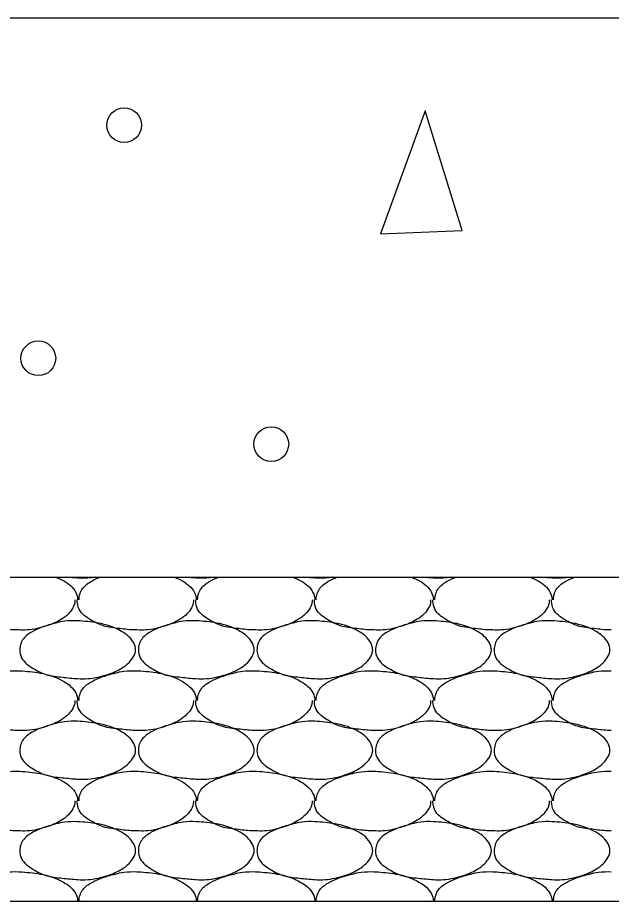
# Model space of a CAD drawing. Extents: x 634177 to 635904, y 289936 to 290970.
# Drawn here: x 635684.489 to 635687.693, y 290574.309 to 290579.079 of the extents above; entities that cross this region are included whole.
import ezdxf

# ---------------------------------------------------------------- set-up
doc = ezdxf.new("R2010")
doc.units = 0
doc.layers.add('Default', color=7, linetype='Continuous')

msp = doc.modelspace()

# ---------------------------------------------------------------- linework, layer by layer
at = {"layer": 'Default'}
for p, q in [((635672.2749, 290576.0588), (635712.2724, 290576.0588)), ((635684.4931, 290575.5538), (635684.5006, 290575.5538)), ((635685.133, 290575.5538), (635685.1405, 290575.5538)), ((635685.773, 290575.5538), (635685.7805, 290575.5538)), ((635686.4129, 290575.5538), (635686.4204, 290575.5538)), ((635687.0529, 290575.5538), (635687.0604, 290575.5538)), ((635684.4931, 290575.0113), (635684.5006, 290575.0113)), ((635685.133, 290575.0113), (635685.1405, 290575.0113)), ((635685.773, 290575.0113), (635685.7805, 290575.0113)), ((635686.4129, 290575.0113), (635686.4204, 290575.0113)), ((635687.0529, 290575.0113), (635687.0604, 290575.0113)), ((635684.4931, 290574.4689), (635684.5006, 290574.4689)), ((635685.133, 290574.4689), (635685.1405, 290574.4689)), ((635685.773, 290574.4689), (635685.7805, 290574.4689)), ((635686.4129, 290574.4689), (635686.4204, 290574.4689)), ((635687.0529, 290574.4689), (635687.0604, 290574.4689)), ((635667.8541, 290574.3089), (635712.2724, 290574.3089))]:
    msp.add_line(p, q, dxfattribs=at)
for points in [[(635666.0253, 290579.0794), (635757.2695, 290579.0794)], [(635686.6879, 290578.5756), (635686.4479, 290577.9131), (635686.8879, 290577.9306), (635686.6879, 290578.5756)]]:
    msp.add_lwpolyline(points, dxfattribs=at)
for centre in [(635685.064, 290578.4987), (635684.6007, 290577.2406), (635685.8581, 290576.7771)]:
    msp.add_circle(centre, 0.0937, dxfattribs=at)
for points in [[(635684.6953, 290576.0588), (635684.7381, 290576.0388), (635684.803, 290575.9763), (635684.813, 290575.9388), (635684.813, 290575.9363)], [(635684.9079, 290576.0588), (635684.868, 290576.0538), (635684.813, 290576.0538), (635684.7543, 290576.0588)], [(635684.8205, 290575.9363), (635684.8205, 290575.9388), (635684.8405, 290575.9988), (635684.8905, 290576.0388), (635684.9335, 290576.0588)], [(635685.3353, 290576.0588), (635685.378, 290576.0388), (635685.443, 290575.9763), (635685.453, 290575.9388), (635685.453, 290575.9363)], [(635685.5478, 290576.0588), (635685.508, 290576.0538), (635685.453, 290576.0538), (635685.3942, 290576.0588)], [(635685.4605, 290575.9363), (635685.4605, 290575.9388), (635685.4805, 290575.9988), (635685.5305, 290576.0388), (635685.5735, 290576.0588)], [(635685.9752, 290576.0588), (635686.018, 290576.0388), (635686.083, 290575.9763), (635686.093, 290575.9388), (635686.093, 290575.9363)], [(635686.1878, 290576.0588), (635686.148, 290576.0538), (635686.093, 290576.0538), (635686.0342, 290576.0588)], [(635686.1005, 290575.9363), (635686.1005, 290575.9388), (635686.1205, 290575.9988), (635686.1705, 290576.0388), (635686.2135, 290576.0588)], [(635686.6152, 290576.0588), (635686.6579, 290576.0388), (635686.7229, 290575.9763), (635686.7329, 290575.9388), (635686.7329, 290575.9363)], [(635686.8278, 290576.0588), (635686.7879, 290576.0538), (635686.7329, 290576.0538), (635686.6741, 290576.0588)], [(635686.7404, 290575.9363), (635686.7404, 290575.9388), (635686.7604, 290575.9988), (635686.8104, 290576.0388), (635686.8534, 290576.0588)], [(635687.2551, 290576.0588), (635687.2979, 290576.0388), (635687.3629, 290575.9763), (635687.3729, 290575.9388), (635687.3729, 290575.9363)], [(635687.4677, 290576.0588), (635687.4279, 290576.0538), (635687.3729, 290576.0538), (635687.3141, 290576.0588)], [(635687.3804, 290575.9363), (635687.3804, 290575.9388), (635687.4004, 290575.9988), (635687.4504, 290576.0388), (635687.4934, 290576.0588)], [(635684.4931, 290575.7738), (635684.4831, 290575.7738), (635684.4006, 290575.7813), (635684.3106, 290575.7963), (635684.2431, 290575.8288), (635684.1806, 290575.8863), (635684.1706, 290575.9288), (635684.1706, 290575.9363)], [(635684.798, 290575.9363), (635684.798, 290575.9288), (635684.7631, 290575.8613), (635684.7256, 290575.8313), (635684.6481, 290575.7963), (635684.5406, 290575.7738), (635684.4931, 290575.7738)], [(635685.133, 290575.7738), (635685.123, 290575.7738), (635685.0405, 290575.7813), (635684.9505, 290575.7963), (635684.883, 290575.8288), (635684.8205, 290575.8863), (635684.8105, 290575.9288), (635684.8105, 290575.9363)], [(635685.438, 290575.9363), (635685.438, 290575.9288), (635685.403, 290575.8613), (635685.3655, 290575.8313), (635685.288, 290575.7963), (635685.1805, 290575.7738), (635685.133, 290575.7738)], [(635685.773, 290575.7738), (635685.763, 290575.7738), (635685.6805, 290575.7813), (635685.5905, 290575.7963), (635685.523, 290575.8288), (635685.4605, 290575.8863), (635685.4505, 290575.9288), (635685.4505, 290575.9363)], [(635686.078, 290575.9363), (635686.078, 290575.9288), (635686.043, 290575.8613), (635686.0055, 290575.8313), (635685.928, 290575.7963), (635685.8205, 290575.7738), (635685.773, 290575.7738)], [(635686.4129, 290575.7738), (635686.4029, 290575.7738), (635686.3205, 290575.7813), (635686.2305, 290575.7963), (635686.163, 290575.8288), (635686.1005, 290575.8863), (635686.0905, 290575.9288), (635686.0905, 290575.9363)], [(635686.7179, 290575.9363), (635686.7179, 290575.9288), (635686.6829, 290575.8613), (635686.6454, 290575.8313), (635686.5679, 290575.7963), (635686.4604, 290575.7738), (635686.4129, 290575.7738)], [(635687.0529, 290575.7738), (635687.0429, 290575.7738), (635686.9604, 290575.7813), (635686.8704, 290575.7963), (635686.8029, 290575.8288), (635686.7404, 290575.8863), (635686.7304, 290575.9288), (635686.7304, 290575.9363)], [(635687.3579, 290575.9363), (635687.3579, 290575.9288), (635687.3229, 290575.8613), (635687.2854, 290575.8313), (635687.2079, 290575.7963), (635687.1004, 290575.7738), (635687.0529, 290575.7738)], [(635687.6929, 290575.7738), (635687.6829, 290575.7738), (635687.6004, 290575.7813), (635687.5104, 290575.7963), (635687.4429, 290575.8288), (635687.3804, 290575.8863), (635687.3704, 290575.9288), (635687.3704, 290575.9363)], [(635684.813, 290575.8238), (635684.923, 290575.8113), (635685.0505, 290575.7663), (635685.1155, 290575.7038), (635685.1255, 290575.6663), (635685.0905, 290575.5988), (635685.053, 290575.5688), (635684.9755, 290575.5338), (635684.868, 290575.5113), (635684.813, 290575.5113), (635684.7306, 290575.5188), (635684.6406, 290575.5338), (635684.5731, 290575.5663), (635684.5106, 290575.6238), (635684.5006, 290575.6663), (635684.5206, 290575.7263), (635684.5706, 290575.7663), (635684.6206, 290575.7888), (635684.6956, 290575.8113), (635684.7431, 290575.8213), (635684.813, 290575.8238)], [(635685.453, 290575.8238), (635685.563, 290575.8113), (635685.6905, 290575.7663), (635685.7555, 290575.7038), (635685.7655, 290575.6663), (635685.7305, 290575.5988), (635685.693, 290575.5688), (635685.6155, 290575.5338), (635685.508, 290575.5113), (635685.453, 290575.5113), (635685.3705, 290575.5188), (635685.2805, 290575.5338), (635685.213, 290575.5663), (635685.1505, 290575.6238), (635685.1405, 290575.6663), (635685.1605, 290575.7263), (635685.2105, 290575.7663), (635685.2605, 290575.7888), (635685.3355, 290575.8113), (635685.383, 290575.8213), (635685.453, 290575.8238)], [(635686.093, 290575.8238), (635686.203, 290575.8113), (635686.3305, 290575.7663), (635686.3954, 290575.7038), (635686.4054, 290575.6663), (635686.3705, 290575.5988), (635686.333, 290575.5688), (635686.2555, 290575.5338), (635686.148, 290575.5113), (635686.093, 290575.5113), (635686.0105, 290575.5188), (635685.9205, 290575.5338), (635685.853, 290575.5663), (635685.7905, 290575.6238), (635685.7805, 290575.6663), (635685.8005, 290575.7263), (635685.8505, 290575.7663), (635685.9005, 290575.7888), (635685.9755, 290575.8113), (635686.023, 290575.8213), (635686.093, 290575.8238)], [(635686.7329, 290575.8238), (635686.8429, 290575.8113), (635686.9704, 290575.7663), (635687.0354, 290575.7038), (635687.0454, 290575.6663), (635687.0104, 290575.5988), (635686.9729, 290575.5688), (635686.8954, 290575.5338), (635686.7879, 290575.5113), (635686.7329, 290575.5113), (635686.6504, 290575.5188), (635686.5604, 290575.5338), (635686.4929, 290575.5663), (635686.4304, 290575.6238), (635686.4204, 290575.6663), (635686.4404, 290575.7263), (635686.4904, 290575.7663), (635686.5404, 290575.7888), (635686.6154, 290575.8113), (635686.6629, 290575.8213), (635686.7329, 290575.8238)], [(635687.3729, 290575.8238), (635687.4829, 290575.8113), (635687.6104, 290575.7663), (635687.6754, 290575.7038), (635687.6854, 290575.6663), (635687.6504, 290575.5988), (635687.6129, 290575.5688), (635687.5354, 290575.5338), (635687.4279, 290575.5113), (635687.3729, 290575.5113), (635687.2904, 290575.5188), (635687.2004, 290575.5338), (635687.1329, 290575.5663), (635687.0704, 290575.6238), (635687.0604, 290575.6663), (635687.0804, 290575.7263), (635687.1304, 290575.7663), (635687.1804, 290575.7888), (635687.2554, 290575.8113), (635687.3029, 290575.8213), (635687.3729, 290575.8238)], [(635684.1806, 290575.3938), (635684.1806, 290575.3963), (635684.2006, 290575.4563), (635684.2506, 290575.4963), (635684.3006, 290575.5188), (635684.3756, 290575.5413), (635684.4231, 290575.5513), (635684.4931, 290575.5538)], [(635684.5006, 290575.5538), (635684.6106, 290575.5413), (635684.7381, 290575.4963), (635684.803, 290575.4338), (635684.813, 290575.3963), (635684.813, 290575.3938)], [(635684.8205, 290575.3938), (635684.8205, 290575.3963), (635684.8405, 290575.4563), (635684.8905, 290575.4963), (635684.9405, 290575.5188), (635685.0155, 290575.5413), (635685.063, 290575.5513), (635685.133, 290575.5538)], [(635685.1405, 290575.5538), (635685.2505, 290575.5413), (635685.378, 290575.4963), (635685.443, 290575.4338), (635685.453, 290575.3963), (635685.453, 290575.3938)], [(635685.4605, 290575.3938), (635685.4605, 290575.3963), (635685.4805, 290575.4563), (635685.5305, 290575.4963), (635685.5805, 290575.5188), (635685.6555, 290575.5413), (635685.703, 290575.5513), (635685.773, 290575.5538)], [(635685.7805, 290575.5538), (635685.8905, 290575.5413), (635686.018, 290575.4963), (635686.083, 290575.4338), (635686.093, 290575.3963), (635686.093, 290575.3938)], [(635686.1005, 290575.3938), (635686.1005, 290575.3963), (635686.1205, 290575.4563), (635686.1705, 290575.4963), (635686.2205, 290575.5188), (635686.2955, 290575.5413), (635686.343, 290575.5513), (635686.4129, 290575.5538)], [(635686.4204, 290575.5538), (635686.5304, 290575.5413), (635686.6579, 290575.4963), (635686.7229, 290575.4338), (635686.7329, 290575.3963), (635686.7329, 290575.3938)], [(635686.7404, 290575.3938), (635686.7404, 290575.3963), (635686.7604, 290575.4563), (635686.8104, 290575.4963), (635686.8604, 290575.5188), (635686.9354, 290575.5413), (635686.9829, 290575.5513), (635687.0529, 290575.5538)], [(635687.0604, 290575.5538), (635687.1704, 290575.5413), (635687.2979, 290575.4963), (635687.3629, 290575.4338), (635687.3729, 290575.3963), (635687.3729, 290575.3938)], [(635687.3804, 290575.3938), (635687.3804, 290575.3963), (635687.4004, 290575.4563), (635687.4504, 290575.4963), (635687.5004, 290575.5188), (635687.5754, 290575.5413), (635687.6229, 290575.5513), (635687.6929, 290575.5538)], [(635684.4931, 290575.2313), (635684.4831, 290575.2313), (635684.4006, 290575.2388), (635684.3106, 290575.2538), (635684.2431, 290575.2863), (635684.1806, 290575.3438), (635684.1706, 290575.3863), (635684.1706, 290575.3938)], [(635684.798, 290575.3938), (635684.798, 290575.3863), (635684.7631, 290575.3188), (635684.7256, 290575.2888), (635684.6481, 290575.2538), (635684.5406, 290575.2313), (635684.4931, 290575.2313)], [(635685.133, 290575.2313), (635685.123, 290575.2313), (635685.0405, 290575.2388), (635684.9505, 290575.2538), (635684.883, 290575.2863), (635684.8205, 290575.3438), (635684.8105, 290575.3863), (635684.8105, 290575.3938)], [(635685.438, 290575.3938), (635685.438, 290575.3863), (635685.403, 290575.3188), (635685.3655, 290575.2888), (635685.288, 290575.2538), (635685.1805, 290575.2313), (635685.133, 290575.2313)], [(635685.773, 290575.2313), (635685.763, 290575.2313), (635685.6805, 290575.2388), (635685.5905, 290575.2538), (635685.523, 290575.2863), (635685.4605, 290575.3438), (635685.4505, 290575.3863), (635685.4505, 290575.3938)], [(635686.078, 290575.3938), (635686.078, 290575.3863), (635686.043, 290575.3188), (635686.0055, 290575.2888), (635685.928, 290575.2538), (635685.8205, 290575.2313), (635685.773, 290575.2313)], [(635686.4129, 290575.2313), (635686.4029, 290575.2313), (635686.3205, 290575.2388), (635686.2305, 290575.2538), (635686.163, 290575.2863), (635686.1005, 290575.3438), (635686.0905, 290575.3863), (635686.0905, 290575.3938)], [(635686.7179, 290575.3938), (635686.7179, 290575.3863), (635686.6829, 290575.3188), (635686.6454, 290575.2888), (635686.5679, 290575.2538), (635686.4604, 290575.2313), (635686.4129, 290575.2313)], [(635687.0529, 290575.2313), (635687.0429, 290575.2313), (635686.9604, 290575.2388), (635686.8704, 290575.2538), (635686.8029, 290575.2863), (635686.7404, 290575.3438), (635686.7304, 290575.3863), (635686.7304, 290575.3938)], [(635687.3579, 290575.3938), (635687.3579, 290575.3863), (635687.3229, 290575.3188), (635687.2854, 290575.2888), (635687.2079, 290575.2538), (635687.1004, 290575.2313), (635687.0529, 290575.2313)], [(635687.6929, 290575.2313), (635687.6829, 290575.2313), (635687.6004, 290575.2388), (635687.5104, 290575.2538), (635687.4429, 290575.2863), (635687.3804, 290575.3438), (635687.3704, 290575.3863), (635687.3704, 290575.3938)], [(635684.813, 290575.2813), (635684.923, 290575.2688), (635685.0505, 290575.2238), (635685.1155, 290575.1613), (635685.1255, 290575.1238), (635685.0905, 290575.0563), (635685.053, 290575.0263), (635684.9755, 290574.9913), (635684.868, 290574.9688), (635684.813, 290574.9688), (635684.7306, 290574.9763), (635684.6406, 290574.9913), (635684.5731, 290575.0238), (635684.5106, 290575.0813), (635684.5006, 290575.1238), (635684.5206, 290575.1838), (635684.5706, 290575.2238), (635684.6206, 290575.2463), (635684.6956, 290575.2688), (635684.7431, 290575.2788), (635684.813, 290575.2813)], [(635685.453, 290575.2813), (635685.563, 290575.2688), (635685.6905, 290575.2238), (635685.7555, 290575.1613), (635685.7655, 290575.1238), (635685.7305, 290575.0563), (635685.693, 290575.0263), (635685.6155, 290574.9913), (635685.508, 290574.9688), (635685.453, 290574.9688), (635685.3705, 290574.9763), (635685.2805, 290574.9913), (635685.213, 290575.0238), (635685.1505, 290575.0813), (635685.1405, 290575.1238), (635685.1605, 290575.1838), (635685.2105, 290575.2238), (635685.2605, 290575.2463), (635685.3355, 290575.2688), (635685.383, 290575.2788), (635685.453, 290575.2813)], [(635686.093, 290575.2813), (635686.203, 290575.2688), (635686.3305, 290575.2238), (635686.3954, 290575.1613), (635686.4054, 290575.1238), (635686.3705, 290575.0563), (635686.333, 290575.0263), (635686.2555, 290574.9913), (635686.148, 290574.9688), (635686.093, 290574.9688), (635686.0105, 290574.9763), (635685.9205, 290574.9913), (635685.853, 290575.0238), (635685.7905, 290575.0813), (635685.7805, 290575.1238), (635685.8005, 290575.1838), (635685.8505, 290575.2238), (635685.9005, 290575.2463), (635685.9755, 290575.2688), (635686.023, 290575.2788), (635686.093, 290575.2813)], [(635686.7329, 290575.2813), (635686.8429, 290575.2688), (635686.9704, 290575.2238), (635687.0354, 290575.1613), (635687.0454, 290575.1238), (635687.0104, 290575.0563), (635686.9729, 290575.0263), (635686.8954, 290574.9913), (635686.7879, 290574.9688), (635686.7329, 290574.9688), (635686.6504, 290574.9763), (635686.5604, 290574.9913), (635686.4929, 290575.0238), (635686.4304, 290575.0813), (635686.4204, 290575.1238), (635686.4404, 290575.1838), (635686.4904, 290575.2238), (635686.5404, 290575.2463), (635686.6154, 290575.2688), (635686.6629, 290575.2788), (635686.7329, 290575.2813)], [(635687.3729, 290575.2813), (635687.4829, 290575.2688), (635687.6104, 290575.2238), (635687.6754, 290575.1613), (635687.6854, 290575.1238), (635687.6504, 290575.0563), (635687.6129, 290575.0263), (635687.5354, 290574.9913), (635687.4279, 290574.9688), (635687.3729, 290574.9688), (635687.2904, 290574.9763), (635687.2004, 290574.9913), (635687.1329, 290575.0238), (635687.0704, 290575.0813), (635687.0604, 290575.1238), (635687.0804, 290575.1838), (635687.1304, 290575.2238), (635687.1804, 290575.2463), (635687.2554, 290575.2688), (635687.3029, 290575.2788), (635687.3729, 290575.2813)], [(635684.1806, 290574.8513), (635684.1806, 290574.8538), (635684.2006, 290574.9138), (635684.2506, 290574.9538), (635684.3006, 290574.9763), (635684.3756, 290574.9988), (635684.4231, 290575.0088), (635684.4931, 290575.0113)], [(635684.5006, 290575.0113), (635684.6106, 290574.9988), (635684.7381, 290574.9538), (635684.803, 290574.8913), (635684.813, 290574.8538), (635684.813, 290574.8513)], [(635684.8205, 290574.8513), (635684.8205, 290574.8538), (635684.8405, 290574.9138), (635684.8905, 290574.9538), (635684.9405, 290574.9763), (635685.0155, 290574.9988), (635685.063, 290575.0088), (635685.133, 290575.0113)], [(635685.1405, 290575.0113), (635685.2505, 290574.9988), (635685.378, 290574.9538), (635685.443, 290574.8913), (635685.453, 290574.8538), (635685.453, 290574.8513)], [(635685.4605, 290574.8513), (635685.4605, 290574.8538), (635685.4805, 290574.9138), (635685.5305, 290574.9538), (635685.5805, 290574.9763), (635685.6555, 290574.9988), (635685.703, 290575.0088), (635685.773, 290575.0113)], [(635685.7805, 290575.0113), (635685.8905, 290574.9988), (635686.018, 290574.9538), (635686.083, 290574.8913), (635686.093, 290574.8538), (635686.093, 290574.8513)], [(635686.1005, 290574.8513), (635686.1005, 290574.8538), (635686.1205, 290574.9138), (635686.1705, 290574.9538), (635686.2205, 290574.9763), (635686.2955, 290574.9988), (635686.343, 290575.0088), (635686.4129, 290575.0113)], [(635686.4204, 290575.0113), (635686.5304, 290574.9988), (635686.6579, 290574.9538), (635686.7229, 290574.8913), (635686.7329, 290574.8538), (635686.7329, 290574.8513)], [(635686.7404, 290574.8513), (635686.7404, 290574.8538), (635686.7604, 290574.9138), (635686.8104, 290574.9538), (635686.8604, 290574.9763), (635686.9354, 290574.9988), (635686.9829, 290575.0088), (635687.0529, 290575.0113)], [(635687.0604, 290575.0113), (635687.1704, 290574.9988), (635687.2979, 290574.9538), (635687.3629, 290574.8913), (635687.3729, 290574.8538), (635687.3729, 290574.8513)], [(635687.3804, 290574.8513), (635687.3804, 290574.8538), (635687.4004, 290574.9138), (635687.4504, 290574.9538), (635687.5004, 290574.9763), (635687.5754, 290574.9988), (635687.6229, 290575.0088), (635687.6929, 290575.0113)], [(635684.4931, 290574.6889), (635684.4831, 290574.6889), (635684.4006, 290574.6964), (635684.3106, 290574.7114), (635684.2431, 290574.7439), (635684.1806, 290574.8013), (635684.1706, 290574.8438), (635684.1706, 290574.8513)], [(635684.798, 290574.8513), (635684.798, 290574.8438), (635684.7631, 290574.7764), (635684.7256, 290574.7464), (635684.6481, 290574.7114), (635684.5406, 290574.6889), (635684.4931, 290574.6889)], [(635685.133, 290574.6889), (635685.123, 290574.6889), (635685.0405, 290574.6964), (635684.9505, 290574.7114), (635684.883, 290574.7439), (635684.8205, 290574.8013), (635684.8105, 290574.8438), (635684.8105, 290574.8513)], [(635685.438, 290574.8513), (635685.438, 290574.8438), (635685.403, 290574.7764), (635685.3655, 290574.7464), (635685.288, 290574.7114), (635685.1805, 290574.6889), (635685.133, 290574.6889)], [(635685.773, 290574.6889), (635685.763, 290574.6889), (635685.6805, 290574.6964), (635685.5905, 290574.7114), (635685.523, 290574.7439), (635685.4605, 290574.8013), (635685.4505, 290574.8438), (635685.4505, 290574.8513)], [(635686.078, 290574.8513), (635686.078, 290574.8438), (635686.043, 290574.7764), (635686.0055, 290574.7464), (635685.928, 290574.7114), (635685.8205, 290574.6889), (635685.773, 290574.6889)], [(635686.4129, 290574.6889), (635686.4029, 290574.6889), (635686.3205, 290574.6964), (635686.2305, 290574.7114), (635686.163, 290574.7439), (635686.1005, 290574.8013), (635686.0905, 290574.8438), (635686.0905, 290574.8513)], [(635686.7179, 290574.8513), (635686.7179, 290574.8438), (635686.6829, 290574.7764), (635686.6454, 290574.7464), (635686.5679, 290574.7114), (635686.4604, 290574.6889), (635686.4129, 290574.6889)], [(635687.0529, 290574.6889), (635687.0429, 290574.6889), (635686.9604, 290574.6964), (635686.8704, 290574.7114), (635686.8029, 290574.7439), (635686.7404, 290574.8013), (635686.7304, 290574.8438), (635686.7304, 290574.8513)], [(635687.3579, 290574.8513), (635687.3579, 290574.8438), (635687.3229, 290574.7764), (635687.2854, 290574.7464), (635687.2079, 290574.7114), (635687.1004, 290574.6889), (635687.0529, 290574.6889)], [(635687.6929, 290574.6889), (635687.6829, 290574.6889), (635687.6004, 290574.6964), (635687.5104, 290574.7114), (635687.4429, 290574.7439), (635687.3804, 290574.8013), (635687.3704, 290574.8438), (635687.3704, 290574.8513)], [(635684.813, 290574.7389), (635684.923, 290574.7264), (635685.0505, 290574.6814), (635685.1155, 290574.6189), (635685.1255, 290574.5814), (635685.0905, 290574.5139), (635685.053, 290574.4839), (635684.9755, 290574.4489), (635684.868, 290574.4264), (635684.813, 290574.4264), (635684.7306, 290574.4339), (635684.6406, 290574.4489), (635684.5731, 290574.4814), (635684.5106, 290574.5389), (635684.5006, 290574.5814), (635684.5206, 290574.6414), (635684.5706, 290574.6814), (635684.6206, 290574.7039), (635684.6956, 290574.7264), (635684.7431, 290574.7364), (635684.813, 290574.7389)], [(635685.453, 290574.7389), (635685.563, 290574.7264), (635685.6905, 290574.6814), (635685.7555, 290574.6189), (635685.7655, 290574.5814), (635685.7305, 290574.5139), (635685.693, 290574.4839), (635685.6155, 290574.4489), (635685.508, 290574.4264), (635685.453, 290574.4264), (635685.3705, 290574.4339), (635685.2805, 290574.4489), (635685.213, 290574.4814), (635685.1505, 290574.5389), (635685.1405, 290574.5814), (635685.1605, 290574.6414), (635685.2105, 290574.6814), (635685.2605, 290574.7039), (635685.3355, 290574.7264), (635685.383, 290574.7364), (635685.453, 290574.7389)], [(635686.093, 290574.7389), (635686.203, 290574.7264), (635686.3305, 290574.6814), (635686.3954, 290574.6189), (635686.4054, 290574.5814), (635686.3705, 290574.5139), (635686.333, 290574.4839), (635686.2555, 290574.4489), (635686.148, 290574.4264), (635686.093, 290574.4264), (635686.0105, 290574.4339), (635685.9205, 290574.4489), (635685.853, 290574.4814), (635685.7905, 290574.5389), (635685.7805, 290574.5814), (635685.8005, 290574.6414), (635685.8505, 290574.6814), (635685.9005, 290574.7039), (635685.9755, 290574.7264), (635686.023, 290574.7364), (635686.093, 290574.7389)], [(635686.7329, 290574.7389), (635686.8429, 290574.7264), (635686.9704, 290574.6814), (635687.0354, 290574.6189), (635687.0454, 290574.5814), (635687.0104, 290574.5139), (635686.9729, 290574.4839), (635686.8954, 290574.4489), (635686.7879, 290574.4264), (635686.7329, 290574.4264), (635686.6504, 290574.4339), (635686.5604, 290574.4489), (635686.4929, 290574.4814), (635686.4304, 290574.5389), (635686.4204, 290574.5814), (635686.4404, 290574.6414), (635686.4904, 290574.6814), (635686.5404, 290574.7039), (635686.6154, 290574.7264), (635686.6629, 290574.7364), (635686.7329, 290574.7389)], [(635687.3729, 290574.7389), (635687.4829, 290574.7264), (635687.6104, 290574.6814), (635687.6754, 290574.6189), (635687.6854, 290574.5814), (635687.6504, 290574.5139), (635687.6129, 290574.4839), (635687.5354, 290574.4489), (635687.4279, 290574.4264), (635687.3729, 290574.4264), (635687.2904, 290574.4339), (635687.2004, 290574.4489), (635687.1329, 290574.4814), (635687.0704, 290574.5389), (635687.0604, 290574.5814), (635687.0804, 290574.6414), (635687.1304, 290574.6814), (635687.1804, 290574.7039), (635687.2554, 290574.7264), (635687.3029, 290574.7364), (635687.3729, 290574.7389)], [(635684.1806, 290574.3089), (635684.1806, 290574.3114), (635684.2006, 290574.3714), (635684.2506, 290574.4114), (635684.3006, 290574.4339), (635684.3756, 290574.4564), (635684.4231, 290574.4664), (635684.4931, 290574.4689)], [(635684.5006, 290574.4689), (635684.6106, 290574.4564), (635684.7381, 290574.4114), (635684.803, 290574.3489), (635684.813, 290574.3114), (635684.813, 290574.3089)], [(635684.8205, 290574.3089), (635684.8205, 290574.3114), (635684.8405, 290574.3714), (635684.8905, 290574.4114), (635684.9405, 290574.4339), (635685.0155, 290574.4564), (635685.063, 290574.4664), (635685.133, 290574.4689)], [(635685.1405, 290574.4689), (635685.2505, 290574.4564), (635685.378, 290574.4114), (635685.443, 290574.3489), (635685.453, 290574.3114), (635685.453, 290574.3089)], [(635685.4605, 290574.3089), (635685.4605, 290574.3114), (635685.4805, 290574.3714), (635685.5305, 290574.4114), (635685.5805, 290574.4339), (635685.6555, 290574.4564), (635685.703, 290574.4664), (635685.773, 290574.4689)], [(635685.7805, 290574.4689), (635685.8905, 290574.4564), (635686.018, 290574.4114), (635686.083, 290574.3489), (635686.093, 290574.3114), (635686.093, 290574.3089)], [(635686.1005, 290574.3089), (635686.1005, 290574.3114), (635686.1205, 290574.3714), (635686.1705, 290574.4114), (635686.2205, 290574.4339), (635686.2955, 290574.4564), (635686.343, 290574.4664), (635686.4129, 290574.4689)], [(635686.4204, 290574.4689), (635686.5304, 290574.4564), (635686.6579, 290574.4114), (635686.7229, 290574.3489), (635686.7329, 290574.3114), (635686.7329, 290574.3089)], [(635686.7404, 290574.3089), (635686.7404, 290574.3114), (635686.7604, 290574.3714), (635686.8104, 290574.4114), (635686.8604, 290574.4339), (635686.9354, 290574.4564), (635686.9829, 290574.4664), (635687.0529, 290574.4689)], [(635687.0604, 290574.4689), (635687.1704, 290574.4564), (635687.2979, 290574.4114), (635687.3629, 290574.3489), (635687.3729, 290574.3114), (635687.3729, 290574.3089)], [(635687.3804, 290574.3089), (635687.3804, 290574.3114), (635687.4004, 290574.3714), (635687.4504, 290574.4114), (635687.5004, 290574.4339), (635687.5754, 290574.4564), (635687.6229, 290574.4664), (635687.6929, 290574.4689)]]:
    msp.add_spline(points, degree=3, dxfattribs=at)

doc.saveas('drawing.dxf')
